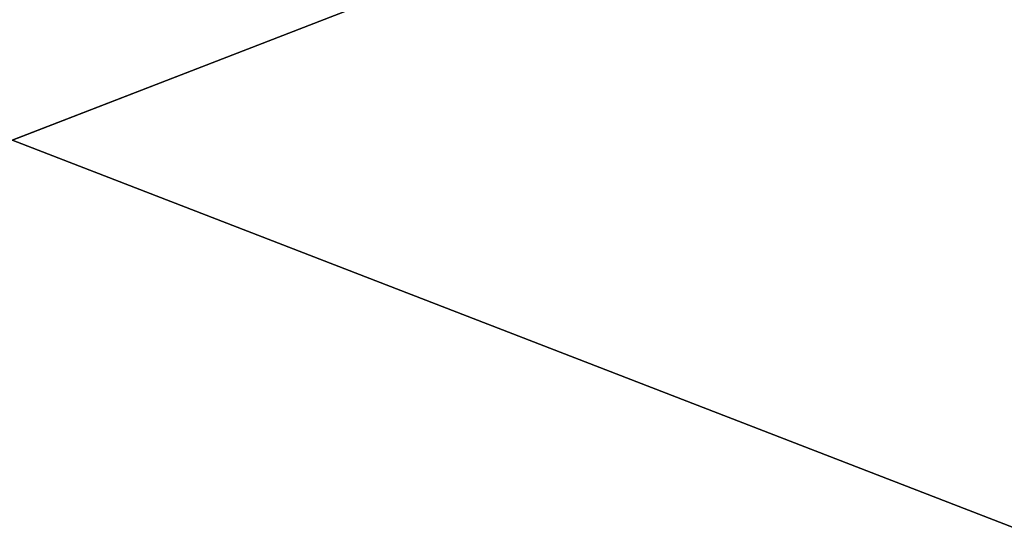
# Model space of a CAD drawing. Header units: centimetres. Extents: x 0.1 to 30.7, y 2.5 to 15.3.
# Tile 624 of 656: x 15.5 to 20, y 6.6 to 8.9. Entities that reach past the tile are written whole.
import ezdxf

# ---------------------------------------------------------------- set-up
doc = ezdxf.new("R2010")
doc.units = ezdxf.units.CM
doc.header["$LTSCALE"] = 2.54
doc.layers.get('0').update_dxf_attribs({"color": 13})

# ---------------------------------------------------------------- blocks, each defined once
blk = doc.blocks.new('09-002-0300-W-00-00.STL')
at = {"color": 0}
for p, q in [((30.0195, 2.7232, 42.6789), (0.8195, 14.0232, 42.6789)), ((30.0195, 2.7232, 42.6789), (0.8195, 14.0232, 42.6789)), ((30.0195, 14.0232, 42.5789), (0.8195, 2.7232, 42.5789)), ((30.0195, 14.0232, 42.5789), (0.8195, 2.7232, 42.5789))]:
    blk.add_line(p, q, dxfattribs=at)
mesh = blk.add_polyface(dxfattribs=at)
corners = [(30.0195, 2.7232, 42.6789), (0.8195, 14.0232, 42.6789), (0.8195, 2.7232, 42.6789)]
mesh.append_faces([[corners[k] for k in face] for face in [(0, 1, 2)]], dxfattribs={"color": 0})
mesh = blk.add_polyface(dxfattribs=at)
corners = [(30.0195, 14.0232, 42.6789), (0.8195, 14.0232, 42.6789), (30.0195, 2.7232, 42.6789)]
mesh.append_faces([[corners[k] for k in face] for face in [(0, 1, 2)]], dxfattribs={"color": 0})
mesh = blk.add_polyface(dxfattribs=at)
corners = [(30.0195, 14.0232, 42.5789), (0.8195, 2.7232, 42.5789), (0.8195, 14.0232, 42.5789)]
mesh.append_faces([[corners[k] for k in face] for face in [(0, 1, 2)]], dxfattribs={"color": 0})
mesh = blk.add_polyface(dxfattribs=at)
corners = [(30.0195, 2.7232, 42.5789), (0.8195, 2.7232, 42.5789), (30.0195, 14.0232, 42.5789)]
mesh.append_faces([[corners[k] for k in face] for face in [(0, 1, 2)]], dxfattribs={"color": 0})

msp = doc.modelspace()

# ---------------------------------------------------------------- block references
at = {"color": 0}
msp.add_blockref('09-002-0300-W-00-00.STL', (0, 0), dxfattribs=at)

doc.saveas('drawing.dxf')
